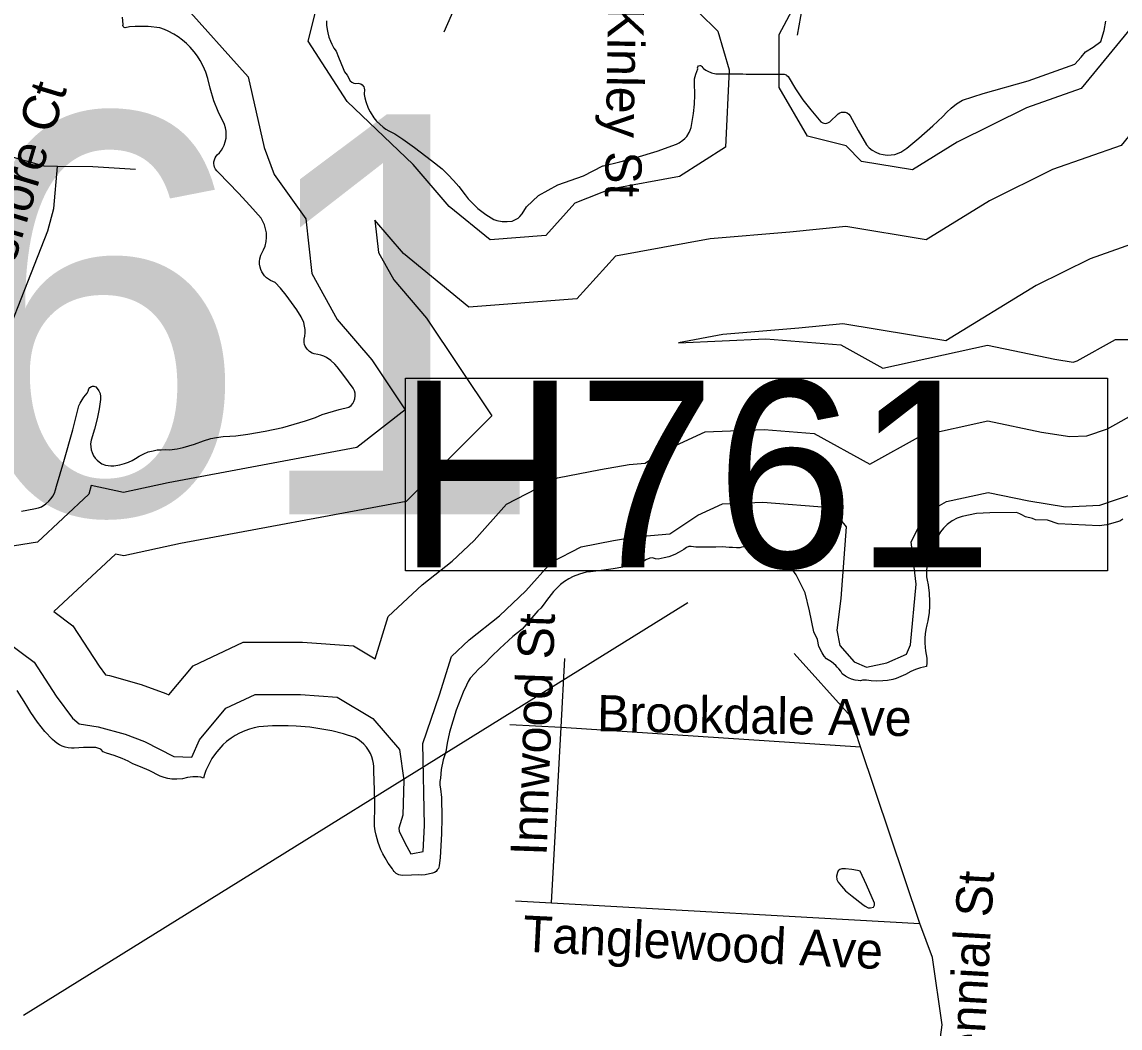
# Model space of a CAD drawing. Extents: x 1662474 to 1856135, y 779280 to 917889.
# Drawn here: x 1701408 to 1704292, y 823932 to 826572 of the extents above; entities that cross this region are included whole.
import ezdxf

# ---------------------------------------------------------------- set-up
doc = ezdxf.new("R2010")
doc.units = 0
for name, color, linetype in [('Exist Hydrographic Buffer Line', 7, 'Continuous'), ('Exist Hydrographic Lake Shore', 7, 'Continuous'), ('Exist Hydrographic Misc Water Feature', 7, 'Continuous'), ('Exist Road Non-System Structure Non-Sys NCDOT Number Label', 7, 'Continuous'), ('Exist Road Non-System Structure Non-Sys Other Number Label', 7, 'Continuous'), ('Exist Road Non-System Type 51', 7, 'Continuous'), ('Exist Road Non-System Type 51 Label', 7, 'Continuous')]:
    doc.layers.add(name, color=color, linetype=linetype)

msp = doc.modelspace()

# ---------------------------------------------------------------- linework, layer by layer
at = {"layer": 'Exist Hydrographic Buffer Line'}
for points in [[(1706416.7, 828453.3), (1706394.4, 828185.5), (1706206.4, 827887), (1705933.6, 827714.4), (1705493.1, 827597.8), (1705428.1, 827536.3), (1705411.4, 827514), (1705562.9, 827305.8), (1705253, 826872.2), (1704944.5, 826583.1), (1704843.4, 826587.3), (1704694.9, 826337.4), (1704445.7, 826032.9), (1704213.1, 825950.9), (1704071.6, 825880.8), (1703834.3, 825734.9), (1703563.6, 825780), (1703448, 825768.5), (1703249, 825751.6), (1703132.7, 825730.4)], [(1701861.1, 827065.1), (1701815.9, 826970.7), (1701777.6, 826943.2), (1701676.4, 827102.1), (1701582.6, 827175.8), (1701523.2, 827208.2), (1701458.5, 827201), (1701602, 826981.7), (1701687.5, 826826.3), (1701769.3, 826699.2), (1701763.1, 826607.3), (1701828, 826622.5), (1702002.2, 826427.9), (1702044.3, 826243.1), (1702070.3, 826171.7), (1702153.2, 826055.6), (1702169.2, 825911.6), (1702235.9, 825791.6), (1702327.1, 825685.3), (1702414.3, 825554.6), (1702287.7, 825455.1)], [(1702964.1, 826137.9), (1702860.1, 826096.3), (1702783.8, 826011.7), (1702637.3, 826000.4), (1702530.3, 826087.9), (1702435.7, 826198.2), (1702262.2, 826363.7), (1702159.6, 826522.1), (1702183.8, 826618.7), (1702183, 826620.3), (1702107.9, 826632.8), (1702004.2, 826695), (1701861.1, 827065.1)], [(1704647.9, 826754.4), (1704486.8, 826483.2), (1704294.5, 826248.3), (1704114.3, 826184.8), (1703948.7, 826102.7), (1703782.4, 826000.4), (1703572.1, 826035.5), (1703424.8, 826020.8), (1703215.6, 826003.1), (1702966.6, 825957.8)], [(1704342.8, 826584), (1704190, 826397.4), (1704046, 826346.6), (1703863.7, 826256.3), (1703746.5, 826184.2), (1703613.3, 826206.3), (1703572.7, 826246.9), (1703471.4, 826272.2), (1703396.7, 826400.2), (1703396.7, 826539.1), (1703444, 826627.7)], [(1703186, 826596.7), (1703235.2, 826547.7), (1703265.5, 826446.4), (1703255.9, 826243.3), (1703135.3, 826166.7), (1702953.3, 826133.6)], [(1702334.9, 826051.7), (1702344.3, 825967.5), (1702384.5, 825895.1), (1702470.9, 825794.4), (1702641.9, 825538.1), (1702417.3, 825313.7)], [(1702966.6, 825957.8), (1702865.5, 825845.6), (1702581.8, 825823.8), (1702409.7, 825964.5), (1702334.9, 826051.7)], [(1703132.7, 825730.4), (1703361.8, 825740.4), (1703558.9, 825724.7), (1703669.2, 825663.4)], [(1703669.2, 825663.4), (1703943.6, 825723.8), (1704120.9, 825686.9), (1704169.2, 825679.1), (1704179.4, 825682.7), (1704280.1, 825738.6), (1704403.4, 825738.6)], [(1703634.7, 825411.3), (1703770.8, 825486.9), (1703944.7, 825525.2), (1704085.8, 825495.8), (1704159.6, 825484), (1704204.3, 825485.8), (1704258.9, 825504.7), (1704330.4, 825544.4), (1704502.5, 825544.4), (1704576.2, 825497.5)], [(1703002.3, 825410.9), (1703044.7, 825414.6), (1703090.4, 825444.6), (1703202.3, 825496.2), (1703357.6, 825503), (1703488.7, 825492.5), (1703634.7, 825411.3)], [(1702287.7, 825455.1), (1701791.9, 825363), (1701674.9, 825337.4), (1701589.8, 825355.7), (1701584, 825332.5), (1701449.1, 825207.2), (1701174.1, 825162.9), (1701018, 825192.1), (1700877.4, 825313.8), (1700836.8, 825383.4), (1700842.7, 825315.4), (1700929.2, 825178.5), (1700968.7, 825089.7), (1700968.7, 824973.3), (1700968.7, 824845.3)], [(1702335.3, 824900.7), (1702369.6, 825011.4), (1702459, 825094.6), (1702537.8, 825157.2), (1702595.3, 825211.4), (1702680.3, 825306.9), (1702814.1, 825376.1), (1702927.2, 825397.5), (1703002.3, 825410.9)], [(1703018.9, 825221.1), (1703109.2, 825229), (1703183.2, 825277.6), (1703248, 825307.5), (1703354.1, 825312.1), (1703531.7, 825298.1), (1703572.7, 825246.7), (1703559, 825059.4), (1703547.7, 824976.3), (1703555.8, 824935.6), (1703593.3, 824892.4), (1703626, 824878.4), (1703679.5, 824890.3), (1703731, 824913.2), (1703741.2, 824937.7), (1703756.4, 825096.4), (1703743, 825207.5), (1703780.6, 825282.5), (1703836.4, 825313.5), (1703945.8, 825337.6), (1704052.6, 825315.4), (1704148.7, 825300), (1704238.7, 825303.6), (1704334, 825336.6)], [(1702417.3, 825313.7), (1701824.1, 825203.5), (1701675.2, 825171), (1701654, 825175.5), (1701491.7, 825024.7)], [(1701368.3, 824945.5), (1701440, 824891.7), (1701498, 824802.6), (1701541.1, 824745.1), (1701558.6, 824730.5), (1701608.1, 824722.5), (1701679.1, 824702.6), (1701730.2, 824684), (1701806.8, 824644.1), (1701854.2, 824642.8), (1701874, 824688), (1701943.9, 824770.8), (1702020.3, 824807.4), (1702139.2, 824807.4), (1702236.2, 824800), (1702329.3, 824744.2), (1702399.2, 824663.1), (1702410.7, 824582.2), (1702408.3, 824490.4), (1702397.6, 824456.5), (1702398.6, 824448.6), (1702413.8, 824418.2), (1702428.9, 824389.3), (1702434.2, 824389.6), (1702461.7, 824395.2), (1702464.8, 824463.2), (1702460.5, 824678.2), (1702504.7, 824806.1), (1702535.9, 824907), (1702582.8, 824950.7), (1702662.1, 825013.7), (1702731.5, 825079.1), (1702798.6, 825154.5), (1702876.6, 825194.8), (1702961.5, 825210.9), (1703018.9, 825221.1)], [(1701491.7, 825024.7), (1701541.9, 824987), (1701610.6, 824881.3), (1701627.7, 824858.5), (1701637.7, 824856.9), (1701721.2, 824833.4), (1701785.6, 824810), (1701793.7, 824805.8), (1701857.9, 824881.9), (1701989, 824944.8), (1702144.5, 824944.8), (1702279, 824934.5), (1702335.3, 824900.7)]]:
    msp.add_lwpolyline(points, dxfattribs=at)
at = {"layer": 'Exist Hydrographic Lake Shore'}
for points in [[(1702148, 825783.8), (1702141.4, 825798.7), (1702129.9, 825816.8), (1702116.2, 825835.9), (1702101.8, 825854.9), (1702086.9, 825873.2), (1702073.4, 825888.7), (1702066.6, 825890.8), (1702060.6, 825893.4), (1702055.1, 825896.9), (1702049.9, 825900.8), (1702045.4, 825905.5), (1702041.1, 825910.8), (1702037.8, 825916.6), (1702035.4, 825922.6), (1702033.5, 825928.9), (1702032.2, 825936.2), (1702032.2, 825943.8), (1702033, 825950.4), (1702035.6, 825960.4), (1702042.5, 825974.2), (1702046.4, 825984.2), (1702049, 825996.1), (1702050.1, 826006.8), (1702049.9, 826018.9), (1702048, 826029.4), (1702045.1, 826039.4), (1702040.1, 826050.6), (1702036.4, 826056.9), (1702006.2, 826090.8), (1701976.9, 826122.8), (1701924.4, 826177.4), (1701919.6, 826181.6), (1701916.5, 826186.1), (1701914.1, 826190.8), (1701912.5, 826195.8), (1701912, 826201.1), (1701912, 826205.2), (1701913.4, 826210.5), (1701915.1, 826215.5), (1701917.8, 826219.9), (1701920.6, 826223.4), (1701926.5, 826228.6), (1701932, 826235.4), (1701935.9, 826242), (1701939, 826248.8), (1701942, 826257.2), (1701944, 826266.9), (1701944.6, 826275.9), (1701944, 826285.8), (1701942.5, 826294.5), (1701939.6, 826302.9), (1701923.6, 826337), (1701912.2, 826364.8), (1701902, 826398.4), (1701896, 826423.9), (1701890.8, 826440.1), (1701884, 826455.9), (1701876.1, 826470.9), (1701868.8, 826482.4), (1701860.6, 826493.4), (1701849.5, 826506.3), (1701839.9, 826516), (1701829.4, 826524.7), (1701818.4, 826533.1), (1701806.8, 826540.1), (1701791.9, 826548.2), (1701782.4, 826552.5), (1701770.5, 826556.7), (1701739.9, 826560.4), (1701705, 826560.4), (1701690.2, 826559.1), (1701678.8, 826557.2), (1701676.6, 826558), (1701674.2, 826560.1), (1701673.1, 826563.2), (1701673.8, 826565.9), (1701671.9, 826584.5)], [(1702207.9, 826575.3), (1702208.1, 826564), (1702209.4, 826552.5), (1702211, 826543.6), (1702214.1, 826532.6), (1702218, 826522.1), (1702221.8, 826513.6), (1702227.2, 826503.7), (1702232.8, 826495.5), (1702239, 826479.8), (1702251.9, 826450.4), (1702255, 826440.9), (1702261.9, 826432.6), (1702270.2, 826418.1), (1702274.8, 826413.9), (1702279.2, 826411.8), (1702283.9, 826411), (1702291.2, 826411.2), (1702297.6, 826409.7), (1702301.8, 826406.8), (1702305.8, 826401.8), (1702307.2, 826398.4), (1702307.9, 826394.5), (1702307.9, 826390.8), (1702306.8, 826386.9), (1702307.2, 826381.9), (1702308.9, 826372.7), (1702311, 826363.8), (1702317, 826346.4), (1702322.2, 826336.2), (1702332.2, 826321), (1702339.6, 826312.1), (1702347.8, 826303.7), (1702356.4, 826296.3), (1702363.8, 826290.8), (1702371.6, 826286.1), (1702387.1, 826278.4), (1702408.6, 826264.6), (1702439.2, 826243.1), (1702483.9, 826208.9), (1702511.2, 826186.4), (1702527, 826171.4), (1702541.4, 826156.2), (1702555, 826140.4)], [(1704190.2, 826480.1), (1704201.2, 826494.2), (1704221.4, 826505.8), (1704241.6, 826520.8), (1704250, 826549.6), (1704254.5, 826574.2)], [(1702555, 826140.4), (1702571.9, 826118.1), (1702580.2, 826107.9), (1702589.1, 826098.2), (1702605.5, 826082.9), (1702615.6, 826074.6), (1702626.5, 826066.7), (1702646.9, 826053.8), (1702655.4, 826051.4), (1702668.8, 826048.8), (1702682.1, 826048.3), (1702695.8, 826049.3), (1702706, 826054.3), (1702710.8, 826057.5), (1702715.6, 826061.9), (1702722, 826069), (1702733.5, 826086.6), (1702764.8, 826116.8), (1702815.1, 826144.9), (1702882.6, 826168.5), (1702933.2, 826195), (1702935.4, 826195), (1702978.6, 826205), (1703021.5, 826216.5), (1703076.2, 826233.3), (1703126.8, 826251.4), (1703133.8, 826254.9), (1703144, 826261.9), (1703149, 826266.7), (1703153.8, 826271.6), (1703160.2, 826282.1), (1703163.1, 826288.4), (1703165.2, 826294.8), (1703171.6, 826332.2), (1703174.2, 826356.2), (1703175.5, 826380.6), (1703174, 826412.6), (1703174.5, 826422.8), (1703177.6, 826435.4), (1703183.1, 826448.8), (1703182.4, 826451.9), (1703182.9, 826454.1), (1703185, 826456.7), (1703188.1, 826458), (1703190.2, 826458), (1703192.2, 826456.9), (1703193.9, 826455.6), (1703196, 826452.2), (1703198.1, 826450.1), (1703204.1, 826445.9), (1703209.4, 826442.8), (1703219.1, 826438.8), (1703230.4, 826436.5), (1703269, 826435.7), (1703301, 826436.2), (1703310.1, 826434.9), (1703409.9, 826434.9), (1703414.9, 826433.3), (1703417.2, 826431.8), (1703420.1, 826428.9), (1703439.2, 826397.1), (1703459.2, 826368.2), (1703480.2, 826341.4), (1703506.2, 826310.5), (1703511, 826307.6), (1703514.4, 826306.6), (1703519.6, 826306), (1703524.6, 826307.1), (1703530.1, 826310.5), (1703551.6, 826330.7), (1703555.9, 826333.6), (1703560.5, 826335.4), (1703565.8, 826335.9), (1703570, 826335.4), (1703575, 826333.9), (1703579.8, 826330.4), (1703583.4, 826326), (1703603.9, 826287.6), (1703625.9, 826249.9), (1703633, 826242.2), (1703641.1, 826235.7), (1703650.2, 826230.4), (1703659.8, 826226.5), (1703670, 826224.1), (1703680.2, 826222.8), (1703690.8, 826223.1), (1703700.1, 826224.7), (1703716.5, 826230.7), (1703732.2, 826240.9), (1703763.4, 826267.4), (1703799.9, 826299.8), (1703826.6, 826324.4), (1703836.6, 826335.7), (1703848, 826346.2), (1703862.4, 826357.5), (1703878.1, 826367.2), (1703932.2, 826384.2), (1704050.9, 826417.8), (1704172.9, 826461.7), (1704190.2, 826480.1)], [(1701488.9, 825327.6), (1701493.1, 825335.7), (1701496.5, 825344.1), (1701499.1, 825354.1), (1701518.4, 825418.9), (1701541.6, 825502.1), (1701557.8, 825564.6), (1701561.1, 825571.9), (1701566.1, 825580.6), (1701570.5, 825587.1), (1701579, 825597.9), (1701581.6, 825603.1), (1701583.6, 825609.2), (1701586.6, 825613.1), (1701590.8, 825615.8), (1701593.4, 825616.2), (1701597.1, 825616.2), (1701601.8, 825614.2), (1701605.2, 825610.5), (1701609.6, 825603.9), (1701613.1, 825596.9), (1701614.6, 825589.2), (1701614.6, 825581.4), (1701611, 825556.7), (1701605.2, 825530.2), (1701598.4, 825503.9), (1701589.5, 825474.3), (1701588.4, 825465.4), (1701588.6, 825456.7), (1701590, 825449.1), (1701592.4, 825441.8), (1701596.2, 825433.9), (1701600.5, 825427.6), (1701605.8, 825422.1), (1701611.2, 825417.3), (1701618.1, 825412.6), (1701627.2, 825409.2), (1701641.4, 825407.4), (1701649.5, 825407.6), (1701664.8, 825409.8), (1701677.4, 825413.1), (1701687.9, 825416.8), (1701697.6, 825421.2), (1701706.5, 825426.2), (1701716.2, 825432.8), (1701727.8, 825438.6), (1701739.9, 825443.6), (1701752.5, 825447), (1701763.2, 825448.8), (1701774, 825449.6), (1701784.8, 825449.9), (1701795.5, 825448.8), (1701816, 825452), (1701831.1, 825455.1), (1701846.1, 825459.3), (1701860.9, 825464.1), (1701885.2, 825473.2), (1701904.4, 825478.8), (1701919.4, 825481.9), (1701936.4, 825484), (1701954.2, 825484.8), (1701970, 825486.1), (1702001, 825490.1), (1702047.2, 825497.9), (1702093.1, 825508.1), (1702123, 825516.2), (1702153, 825525.4), (1702178.6, 825534.1), (1702196.2, 825542.2), (1702240.9, 825554.9), (1702266.6, 825560.9), (1702272.6, 825565.9), (1702276.6, 825570.6), (1702280, 825576.4), (1702282.4, 825583.5), (1702283.4, 825591.3), (1702282.9, 825597.6), (1702281.6, 825603.9), (1702278.1, 825610.8), (1702253.5, 825644.6), (1702236.1, 825667.2), (1702230.1, 825674.2), (1702219.4, 825683.8), (1702207.5, 825691.3), (1702200.5, 825694.8), (1702193.1, 825697.4), (1702185.5, 825699.5), (1702175.2, 825701.6), (1702170.5, 825703.1), (1702162.9, 825707.6), (1702156.9, 825713.6), (1702152.1, 825721), (1702150.4, 825725.8), (1702149.2, 825730.7), (1702149, 825739.4), (1702150.9, 825747.8), (1702151.6, 825756.4), (1702151.4, 825765.4), (1702150.4, 825774), (1702148, 825783.8)], [(1701406.5, 825288.4), (1701439.1, 825294), (1701451.1, 825296.6), (1701459, 825299.5), (1701471.1, 825307.6), (1701478.8, 825314.4), (1701484.5, 825321.2), (1701488.9, 825327.6)], [(1704299.1, 825267.4), (1704291, 825262.2), (1704257.4, 825252.8), (1704237.1, 825249.4), (1704129, 825255.4), (1704101, 825264.8), (1704069.8, 825265.9), (1704061.6, 825269.1), (1704043.5, 825273), (1704034, 825278.8), (1704028.8, 825281.4), (1704019.6, 825284.5), (1703950, 825283.5), (1703914.6, 825282.2), (1703877.4, 825274.6), (1703864, 825269.6), (1703851.4, 825263), (1703838.2, 825253.6), (1703828.2, 825243.6), (1703820.6, 825233.9), (1703814.4, 825223.1), (1703808.9, 825210), (1703804.9, 825196.1), (1703799.1, 825186.6), (1703792.6, 825173.5), (1703788.4, 825161.4), (1703785.2, 825147), (1703783.6, 825134.4), (1703783.4, 825123.9), (1703783.9, 825115.5), (1703785, 825107.1), (1703787.9, 825094.5), (1703790.2, 825072.7), (1703791.2, 825051.2), (1703791.2, 825039.1), (1703790.2, 825022.6), (1703787.4, 825000), (1703784.4, 824989.5), (1703782.1, 824977.9), (1703780.2, 824966.4), (1703779.5, 824954.6), (1703779.5, 824942.6), (1703780, 824930.8), (1703781.2, 824922.1), (1703783.1, 824912.1), (1703784.4, 824902.1), (1703784.4, 824890.3), (1703783.6, 824880.3), (1703767.9, 824877.2), (1703754.5, 824873), (1703742.1, 824867.2), (1703728.2, 824859.3), (1703703.6, 824849.1), (1703695.5, 824846.8), (1703680.8, 824844.1), (1703668.6, 824842.6), (1703653.5, 824842), (1703638.2, 824842.8), (1703626.4, 824844.4), (1703615.9, 824844.4), (1703610.6, 824843.1), (1703603.9, 824843.6), (1703596, 824844.6)], [(1703596, 824844.6), (1703587, 824847), (1703578.6, 824850.4), (1703570.5, 824854.9), (1703562.1, 824861.2), (1703558.5, 824868.2), (1703553.5, 824874.8), (1703548.8, 824879), (1703545.4, 824883.2), (1703533.8, 824892.7), (1703521.1, 824900.8), (1703515.1, 824907.9), (1703509.6, 824916.6), (1703501.2, 824933.1), (1703497.5, 824951.2), (1703487.6, 824971.4), (1703476, 825026.8), (1703464.8, 825073.5), (1703441.4, 825120.8), (1703419.9, 825150.7), (1703402.8, 825165.9), (1703369.5, 825186.1), (1703333, 825191.9), (1703325.9, 825191.6), (1703317.8, 825194.5), (1703298.9, 825193.7), (1703293.1, 825191.9), (1703284.4, 825191.9), (1703274, 825192.9), (1703265.5, 825193.2), (1703247.8, 825194.8), (1703230.4, 825194), (1703177.9, 825194.2), (1703165.2, 825195.8), (1703159.5, 825195.6), (1703153.2, 825192.7), (1703146.6, 825187.7), (1703134, 825180.3), (1703122.5, 825174.3), (1703106.8, 825168.8), (1703095, 825165.6), (1703078.9, 825161.9), (1703071.6, 825162.8), (1703064.2, 825165.4), (1703057.1, 825164.8), (1703046.1, 825160.1), (1703035.4, 825153), (1703010.1, 825146.8), (1702985.8, 825141.2), (1702960.9, 825136.8), (1702936.1, 825133.1), (1702900.8, 825129.4), (1702890.2, 825127.8), (1702872.6, 825123.1), (1702855.9, 825116.6), (1702844, 825110.8), (1702833.2, 825103.7), (1702822.8, 825095.8), (1702813.4, 825087.1), (1702804.4, 825077.7), (1702785.2, 825054.1), (1702779.5, 825045.2), (1702770.5, 825033.6), (1702762.9, 825027.1), (1702721.5, 824978.5), (1702697.6, 824959.1), (1702663.2, 824928.1), (1702641.4, 824906.6), (1702623.2, 824887.7), (1702607.8, 824874.1), (1702585.5, 824849.6), (1702580, 824841.2), (1702575.8, 824831.2), (1702566.9, 824812.9), (1702548.8, 824765.9), (1702539.2, 824737.3), (1702531.1, 824708.4), (1702524.6, 824679.3), (1702520.9, 824656.4), (1702514.4, 824635.4), (1702509.4, 824609.8), (1702507.2, 824587.4), (1702505.1, 824578.8), (1702505.8, 824569.3), (1702507.2, 824559.3), (1702509.6, 824537.1), (1702510.8, 824483.2), (1702509.9, 824441.5), (1702506, 824379), (1702503.6, 824357.2), (1702501.8, 824350.7), (1702498.9, 824346.5), (1702495.5, 824342.8), (1702491.2, 824339.9), (1702486.5, 824338.1), (1702466.6, 824333.6), (1702457.6, 824332.8), (1702448.5, 824333.6), (1702431.4, 824332.6), (1702406.5, 824332.3)], [(1702385.2, 824342.3), (1702382.6, 824346.2), (1702380.8, 824349.6), (1702370, 824364.6), (1702361.6, 824378.2), (1702355.9, 824388.8), (1702350.9, 824399.8), (1702343.8, 824418.4), (1702338.2, 824437.6), (1702335.9, 824449.4), (1702333.8, 824461.2), (1702334.4, 824521.3), (1702333.8, 824557), (1702331.8, 824605.2), (1702332, 824618.1), (1702331.1, 824626.2), (1702329.6, 824634.1), (1702326.8, 824643.6), (1702323, 824652.5), (1702318, 824661.2), (1702312.5, 824669.1), (1702306.2, 824676.4), (1702299.1, 824683.2), (1702291.2, 824689.2), (1702282.1, 824694.5), (1702252.1, 824703.7), (1702221.5, 824711.3), (1702201, 824715.5), (1702163.8, 824721.2), (1702128.2, 824724.2), (1702107.5, 824725.2), (1702086.9, 824725.2), (1702066.1, 824724.7), (1702030.1, 824721.8), (1702017.8, 824719.4), (1702005.5, 824716.1), (1701993.6, 824712.1), (1701979.2, 824705.6), (1701968.2, 824699.8), (1701957.4, 824692.9), (1701944.9, 824683.8), (1701935.4, 824675.4), (1701919.9, 824656.7), (1701913.6, 824648.8), (1701907, 824639.4), (1701891, 824607.9), (1701887.4, 824597.1), (1701885, 824587.9), (1701877.6, 824589.8), (1701870, 824590.8), (1701856.4, 824591.4), (1701842.8, 824589.5), (1701830.1, 824585.9), (1701814.9, 824584.8), (1701802, 824585.3), (1701791.5, 824586.9), (1701781.4, 824589.2), (1701771.1, 824592.7), (1701742, 824607.6), (1701719.4, 824617.4), (1701698.9, 824625.2), (1701687.4, 824631.8), (1701671.1, 824639.1), (1701650.4, 824647), (1701630.4, 824653.1), (1701621, 824657), (1701615.1, 824663.8), (1701601.8, 824667.8), (1701569.5, 824667.8), (1701545.1, 824665.9), (1701538, 824666.2), (1701529.6, 824667.2), (1701521.5, 824669.1), (1701513.6, 824671.9), (1701507, 824674.8), (1701500, 824679.3), (1701494.1, 824683.5), (1701487.9, 824689.2), (1701468.5, 824710.2), (1701449, 824734.1), (1701431.2, 824759.6), (1701423.4, 824772.8), (1701414.1, 824788.8), (1701395.8, 824817.9)], [(1702406.5, 824332.3), (1702402.6, 824332.6), (1702397.9, 824333.6), (1702391, 824337.1), (1702385.2, 824342.3)]]:
    msp.add_lwpolyline(points, dxfattribs=at)
at = {"layer": 'Exist Hydrographic Misc Water Feature'}
msp.add_lwpolyline([(1703625.6, 824307.2), (1703609.6, 824343.6), (1703602.4, 824345.4), (1703587.7, 824347.4), (1703570.9, 824349.4), (1703561.5, 824349.6), (1703555.8, 824348), (1703551.6, 824344), (1703549.7, 824339.9), (1703547.6, 824330.1), (1703548.1, 824321.1), (1703551.5, 824314.4), (1703560, 824303.6), (1703571.1, 824291.8), (1703588.8, 824277.5), (1703616.7, 824255.7), (1703622.5, 824251.4), (1703630.4, 824247.2), (1703636.4, 824247), (1703644.5, 824248.5), (1703646.8, 824254.2), (1703646.7, 824259.2), (1703625.6, 824307.2)], dxfattribs=at)
msp.add_lwpolyline([(1703625.6, 824307.2), (1703609.6, 824343.6), (1703602.4, 824345.4), (1703587.7, 824347.4), (1703570.9, 824349.4), (1703561.5, 824349.6), (1703555.8, 824348), (1703551.6, 824344), (1703549.7, 824339.9), (1703547.6, 824330.1), (1703548.1, 824321.1), (1703551.5, 824314.4), (1703560, 824303.6), (1703571.1, 824291.8), (1703588.8, 824277.5), (1703616.7, 824255.7), (1703622.5, 824251.4), (1703630.4, 824247.2), (1703636.4, 824247), (1703644.5, 824248.5), (1703646.8, 824254.2), (1703646.7, 824259.2), (1703625.6, 824307.2)], dxfattribs=at)
at = {"layer": 'Exist Road Non-System Structure Non-Sys NCDOT Number Label'}
msp.add_line((1701411.8, 823965.3), (1703156.9, 825048.7), dxfattribs=at)
msp.add_lwpolyline([(1702415, 825637.5), (1704258.9, 825637.5), (1704258.9, 825131.9), (1702415, 825131.9)], close=True, dxfattribs=at)
at = {"layer": 'Exist Road Non-System Type 51'}
for p, q in [((1703444.8, 826537.2), (1703498.9, 826845.4)), ((1702824.1, 824721), (1702833.8, 824901.9)), ((1702689.1, 824728.4), (1702824.1, 824721)), ((1702798.4, 824259.9), (1702824.1, 824721)), ((1702824.1, 824721), (1703610.4, 824669.6)), ((1703766, 824206.4), (1703610.4, 824669.6)), ((1702704.4, 824265.1), (1702798.4, 824259.9)), ((1702798.4, 824259.9), (1703766, 824206.4))]:
    msp.add_line(p, q, dxfattribs=at)
for points in [[(1702517.2, 826546.2), (1702546.1, 826611.8), (1702565.9, 826679.5), (1702571.9, 826748), (1702573.1, 826849)], [(1701501, 826193.2), (1701466.4, 826193.7), (1701274.2, 826248), (1701191.2, 826289.8)], [(1701254.2, 825532), (1701309.4, 825601.9), (1701475.8, 826023.6), (1701491.5, 826082.4), (1701501, 826193.2)], [(1701706.2, 826185.2), (1701594.6, 826191.9), (1701501, 826193.2)], [(1703610.4, 824669.6), (1703584.4, 824749.9), (1703436.4, 824914.4)], [(1703488.6, 823246.5), (1703602, 823374.6), (1703721.6, 823543.6), (1703800.1, 823758.9), (1703824.4, 823939.7), (1703799.4, 824116.6), (1703766, 824206.4)]]:
    msp.add_lwpolyline(points, dxfattribs=at)

# ---------------------------------------------------------------- texts
at = {"layer": 'Exist Road Non-System Structure Non-Sys NCDOT Number Label'}
msp.add_text('H761', height=490, dxfattribs=at).set_placement((1702392.5, 825140.5))
at = {"layer": 'Exist Road Non-System Structure Non-Sys Other Number Label'}
msp.add_text('J61', height=1049.86, dxfattribs=at).set_placement((1700520.5, 825280.3))
at = {"layer": 'Exist Road Non-System Type 51 Label'}
for s, rotation, p in [('McKinley St', 269.0765, (1702950, 826784)), ('Northshore Ct', 73.28, (1701299.1, 825639.9)), ('Innwood St', 88.0262, (1702785.9, 824383)), ('Brookdale Ave', 359.1029, (1702917.8, 824710.7)), ('N Centennial St', 86.7365, (1703910.5, 823452.5)), ('Tanglewood Ave', 357.1913, (1702721.6, 824132.5))]:
    msp.add_text(s, height=95, rotation=rotation, dxfattribs=at).set_placement(p)

doc.saveas('drawing.dxf')
